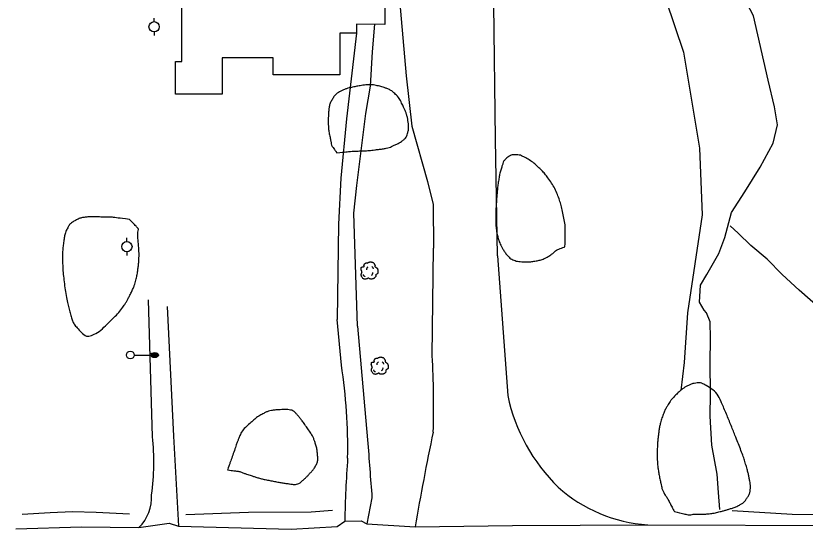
# Model space of a CAD drawing. Extents: x 2145380 to 2156929, y 139568 to 149130.
# Drawn here: x 2150036.3 to 2150346, y 141666.5 to 141868 of the extents above; entities that cross this region are included whole.
import ezdxf

# ---------------------------------------------------------------- set-up
doc = ezdxf.new("R2010")
doc.units = 0
for name, color, linetype in [('TOPO_Asphalt', 7, 'Continuous'), ('TOPO_Building', 7, 'Continuous'), ('TOPO_Dirt Grav', 7, 'Continuous'), ('TOPO_Flowline', 7, 'Continuous'), ('TOPO_Light Pole', 7, 'Continuous'), ('TOPO_Power Pole', 7, 'Continuous'), ('TOPO_Tree', 7, 'Continuous'), ('TOPO_Tree Line', 7, 'Continuous')]:
    doc.layers.add(name, color=color, linetype=linetype)

# ---------------------------------------------------------------- blocks, each defined once
blk = doc.blocks.new('LP')
at = {"layer": 'TOPO_Light Pole'}
blk.add_line((3.81, 0), (20.32, 0), dxfattribs=at)
for points in [[(20.32, 0), (27.94, 0)], [(20.32, 0), (23.5, 0)], [(20.83, 1.27), (27.43, 1.27)], [(20.83, 1.27), (23.5, 1.27)], [(23.71, 1.27), (27.43, 1.27)], [(23.71, 0), (27.94, 0)], [(20.83, -1.27), (27.43, -1.27)], [(20.83, -1.27), (23.5, -1.27)], [(23.71, -1.27), (27.43, -1.27)]]:
    blk.add_lwpolyline(points, dxfattribs=at)
blk.add_circle((0, 0), 3.81, dxfattribs=at)
blk.add_ellipse((24.13, 0), major_axis=(3.81, 0), ratio=0.666667, dxfattribs=at)
blk = doc.blocks.new('POWPOL')
at = {"layer": 'TOPO_Power Pole'}
for p, q in [((0, 10.2), (0, 17.3)), ((0, -10.2), (0, -17.3))]:
    blk.add_line(p, q, dxfattribs=at)
blk.add_circle((0, 0), 10.2, dxfattribs=at)
blk = doc.blocks.new('TREE')
at = {"layer": 'TOPO_Tree'}
for points in [[(-14.1, -0.4), (-14.2, 0.5), (-14.4, 1.4), (-14.6, 2.3), (-14.8, 3.2), (-15.5, 4), (-15.7, 4.9), (-15.8, 5.6), (-15.7, 6.3), (-15.7, 7), (-15.6, 7.9), (-15.7, 8.8), (-15.1, 9.7), (-14.6, 10.4), (-13.8, 10.5), (-13, 10.7), (-12.2, 11), (-11.1, 10), (-10.4, 10.7), (-9.4, 11.7), (-10.3, 13.3), (-9.8, 14.4), (-9.6, 15.1), (-9.3, 15.9), (-8.8, 16.5), (-8.2, 17.3), (-7.5, 17.7), (-6.7, 18.1), (-6.1, 18.4), (-5.6, 18.6), (-5.1, 18.7), (-4.5, 18.7), (-4, 18.5), (-3.5, 18.1)], [(-3.5, 17.6), (-3.1, 18.3), (-2.6, 18.8), (-1.9, 19.2), (-1, 19.7), (-0.2, 20), (0.7, 20.2), (1.6, 20.5), (2.5, 20.8), (3.4, 20.8), (4.1, 20.7), (4.8, 20.5), (5.5, 20.2), (6.4, 19.9), (7.3, 19.7), (8.2, 19.2), (9.4, 18.4), (10, 17.2), (10.8, 16), (11.2, 15.3), (11.6, 14.6), (11.9, 13.9), (12.2, 13.1), (11.4, 12), (11.9, 11.2), (12, 11), (12.2, 10.9), (12.4, 10.7), (12.9, 10.4), (13.5, 10), (14, 9.7), (14.7, 9.2), (15.4, 8.7), (16.1, 8.1), (16.7, 7.5), (16.9, 6.7), (17.1, 6), (17.6, 4.4), (17.7, 2.8), (17.7, 1.2), (17.7, -0.2), (17.8, -2.2), (16.6, -3), (15.5, -3.8), (14.3, -4.6), (13.2, -5.3)], [(13.2, -5.3), (13.3, -5.8), (13.4, -6.3), (13.4, -6.7), (13.8, -8.5), (12.2, -10), (10.8, -11.5), (10, -12.3), (9.1, -12.8), (8.2, -13.1), (6, -13.8), (3.3, -13.6), (1.3, -13.1), (0.5, -12.9), (-0.1, -11.4), (-0.8, -11.5), (-2, -11.6), (-3.3, -12.8), (-4.5, -13.1), (-6.1, -13.5), (-7.8, -14), (-9.3, -13.6), (-11.4, -13.1), (-12.8, -11.4), (-14.1, -9.4), (-15.3, -7.3), (-15.6, -5.1), (-15.1, -3), (-14.9, -1.9), (-13.9, -0.8), (-13.5, 0.1)], [(-4.2, 5.1), (-4.5, 6.1), (-4.3, 7.2), (-3.8, 8.2), (-3.3, 9.3), (-2.7, 10.3), (-1.6, 11)], [(5.9, 11.2), (6.5, 10.7), (7, 10.2), (7.4, 9.5), (7.9, 8.6), (8.3, 7.6), (8.5, 6.6)], [(-11.4, -4.5), (-11.5, -5.4), (-11, -6.3), (-10.1, -7.2), (-9.3, -8), (-8.5, -8.3), (-7.7, -8.1)], [(4.8, -6.3), (5.7, -5.7), (6.3, -4.9), (6.8, -3.9), (7.4, -2.8), (7.6, -1.7), (7.5, -0.6)]]:
    blk.add_open_spline(points, degree=3, dxfattribs=at)

msp = doc.modelspace()

# ---------------------------------------------------------------- linework, layer by layer
at = {"layer": 'TOPO_Asphalt'}
msp.add_lwpolyline([(2150036.31, 141666.66), (2150062.03, 141667.42), (2150084.63, 141667.15), (2150096.44, 141668.79), (2150100.18, 141667.72), (2150144.27, 141666.48), (2150162.33, 141667.55), (2150165.34, 141669.64), (2150171.75, 141669.83), (2150174.04, 141668.57), (2150192.94, 141667.37), (2150231.19, 141667.96), (2150284.16, 141668.2), (2150360.72, 141667.97), (2150418.15, 141668.5)], dxfattribs=at)
at = {"layer": 'TOPO_Building'}
msp.add_lwpolyline([(2150101.5, 141878.16), (2150181.05, 141878.03), (2150181.03, 141864.62), (2150169.95, 141864.64), (2150169.94, 141861.15), (2150163.48, 141861.16), (2150163.45, 141844.79), (2150137.21, 141844.84), (2150137.22, 141851.48), (2150117.3, 141851.52), (2150117.28, 141837.25), (2150098.91, 141837.28), (2150098.93, 141849.98), (2150101.45, 141849.98)], close=True, dxfattribs=at)
at = {"layer": 'TOPO_Dirt Grav'}
for points in [[(2150184.92, 141896.68), (2150189.43, 141844.35), (2150191.7, 141824.67), (2150197.85, 141802.9), (2150200.05, 141793.95), (2150200.16, 141776.83)], [(2150225.21, 141773.77), (2150224.47, 141819.5), (2150223.85, 141872.45), (2150222.46, 141895.79)], [(2150170.35, 141746.23), (2150168.96, 141790.55), (2150170.04, 141801.37), (2150173.63, 141829.65), (2150175.49, 141840.35), (2150176.27, 141853.82), (2150177.13, 141864.63)], [(2150169.94, 141861.15), (2150166.09, 141827.57), (2150163.8, 141804.31), (2150162.9, 141786.16), (2150162.33, 141748.84)], [(2150199.65, 141734.52), (2150200.16, 141776.83)], [(2150225.21, 141773.77), (2150229.25, 141718.95)], [(2150089.93, 141702.79), (2150088.32, 141756.53)], [(2150095.74, 141753.93), (2150098.17, 141702.98), (2150100.18, 141667.72)], [(2150164.01, 141730.85), (2150162.33, 141748.84)], [(2150170.35, 141746.23), (2150174.32, 141701.5)], [(2150176.03, 141678.82), (2150174.04, 141668.57)]]:
    msp.add_lwpolyline(points, dxfattribs=at)
for centre, radius, start, end in [((2149849.27, 141715), 350.93, 358.3016, 3.1893), ((2149956.52, 141698.53), 210, 358.8739, 8.8534), ((2150298.86, 141733.83), 71.18, 192.0647, 225.6073), ((2150001.54, 141692.84), 88.95, 351.7117, 6.4233), ((2151085.44, 141516.33), 905.19, 167.99562, 170.3943), ((2154545.04, 142018.62), 4382.21, 184.14995, 184.44735), ((2150621.47, 141661.18), 456.21, 175.8235, 178.9371), ((2150288.17, 141726.82), 58.76, 228.2722, 266.08), ((2150072.9, 141679.02), 16.69, 314.6403, 3.4219)]:
    msp.add_arc(centre, radius, start, end, dxfattribs=at)
at = {"layer": 'TOPO_Flowline'}
for points in [[(2150312.4, 141674.23), (2150311.92, 141680.87), (2150311.37, 141688.13), (2150309.34, 141699.43), (2150308.61, 141710.83), (2150308.79, 141719.58), (2150308.64, 141731.77), (2150308.85, 141741.39), (2150308.66, 141747.82), (2150307.19, 141751.37), (2150306.37, 141752.42), (2150304.54, 141755.65), (2150304.9, 141762.29), (2150307.32, 141766.48), (2150312.03, 141774.65), (2150314.37, 141780.97), (2150317.1, 141790.75), (2150322.29, 141798.92), (2150328.24, 141808.55), (2150333.44, 141817.99), (2150335.02, 141825.24), (2150333.95, 141832.27), (2150331.41, 141842.66), (2150325.71, 141867.93), (2150320.4, 141878)], [(2150567.53, 141713.88), (2150541.92, 141713.49), (2150509.16, 141713.09), (2150466.33, 141713.31), (2150432.28, 141713.86), (2150416.8, 141714.12), (2150409.15, 141715.25), (2150397.63, 141718.93), (2150381.89, 141724.6), (2150374.31, 141727.84), (2150368.87, 141731.89), (2150364.57, 141736.5), (2150362, 141740.07), (2150352.2, 141752.66), (2150343.64, 141760.25), (2150336.95, 141766.5), (2150331.04, 141772.47), (2150324.59, 141777.76), (2150319.65, 141782.69), (2150316.58, 141785.5)], [(2150038.82, 141672.4), (2150049.86, 141673.05), (2150058.6, 141673.42), (2150067.84, 141673.12), (2150080.87, 141672.47)], [(2150103, 141672.26), (2150127.58, 141673.15), (2150152.23, 141673.28), (2150160.59, 141673.93)]]:
    msp.add_lwpolyline(points, dxfattribs=at)
at = {"layer": 'TOPO_Tree'}
for points in [[(2150270.16, 142130.97), (2150278.49, 142108.88), (2150286.41, 142081.89), (2150290.14, 142062.48), (2150290.35, 142028.91), (2150286.3, 141974.71), (2150288.15, 141927.88), (2150290.49, 141903.75), (2150291.28, 141874.31), (2150298.17, 141853.64), (2150304.55, 141816.05), (2150305.53, 141789.83), (2150299.8, 141751.36), (2150298.5, 141731.87), (2150297.14, 141720.95)], [(2150317.26, 141673.78), (2150340.89, 141672.32), (2150361.02, 141672.11)]]:
    msp.add_lwpolyline(points, dxfattribs=at)
at = {"layer": 'TOPO_Tree Line'}
for points in [[(2150162.22, 141814.25), (2150161.74, 141814.9), (2150161.27, 141815.54), (2150160.79, 141816.19), (2150160.11, 141817.11), (2150160, 141818.34), (2150159.76, 141819.47), (2150159.39, 141821.21), (2150159.01, 141822.95), (2150158.91, 141824.72), (2150158.84, 141826.02), (2150158.87, 141827.32), (2150158.91, 141828.61), (2150158.93, 141829.45), (2150158.99, 141830.28), (2150159.09, 141831.12), (2150159.26, 141832.63), (2150159.76, 141834.04), (2150160.58, 141835.42), (2150161.25, 141836.56), (2150162.11, 141837.43), (2150163.23, 141838.07), (2150164.34, 141838.72), (2150165.46, 141839.22), (2150166.67, 141839.53), (2150167.54, 141839.76), (2150168.41, 141839.97), (2150169.3, 141840.15), (2150170.13, 141840.31), (2150170.95, 141840.46), (2150171.79, 141840.6), (2150173.03, 141840.8), (2150174.29, 141840.95), (2150175.53, 141840.94), (2150176.57, 141840.92), (2150177.6, 141840.67), (2150178.64, 141840.43), (2150179.52, 141840.22), (2150180.37, 141839.96), (2150181.23, 141839.65), (2150182.56, 141839.16), (2150183.8, 141838.56), (2150184.87, 141837.54), (2150186.47, 141836.02), (2150187.44, 141834.23), (2150188.35, 141832.31), (2150188.81, 141831.33), (2150189.21, 141830.37), (2150189.53, 141829.33), (2150189.92, 141828.1), (2150190.15, 141826.85), (2150190.31, 141825.6), (2150190.46, 141824.34), (2150190.33, 141823.04), (2150189.96, 141821.77), (2150189.67, 141820.82), (2150189.22, 141819.97), (2150188.44, 141819.33), (2150187.27, 141818.36), (2150186.05, 141817.76), (2150184.73, 141817.17), (2150183.72, 141816.71), (2150182.75, 141816.19), (2150181.67, 141815.99), (2150180.13, 141815.71), (2150178.58, 141815.52), (2150177.03, 141815.35), (2150175.98, 141815.23), (2150174.93, 141815.08), (2150173.88, 141815.02), (2150172.99, 141814.98), (2150172.11, 141814.97), (2150171.23, 141814.93), (2150170.06, 141814.88), (2150168.88, 141814.86), (2150167.71, 141814.75), (2150165.88, 141814.58), (2150164.05, 141814.42), (2150162.22, 141814.25)], [(2150251.72, 141777.35), (2150251.72, 141777.35), (2150250.78, 141776.97), (2150249.84, 141776.6), (2150248.9, 141776.22), (2150247.95, 141775.85), (2150247.32, 141774.93), (2150246.48, 141774.36), (2150245.78, 141773.89), (2150245.1, 141773.44), (2150244.33, 141773.07), (2150242.8, 141772.31), (2150241.19, 141771.89), (2150239.54, 141771.62), (2150237.92, 141771.36), (2150236.27, 141771.37), (2150234.64, 141771.47), (2150233.62, 141771.53), (2150232.62, 141771.69), (2150231.62, 141772.08), (2150230.81, 141772.4), (2150230.14, 141772.88), (2150229.54, 141773.52), (2150228.53, 141774.61), (2150227.73, 141775.74), (2150227.04, 141777.02), (2150226.55, 141777.93), (2150226.13, 141778.82), (2150225.81, 141779.8), (2150225.32, 141781.34), (2150224.93, 141782.88), (2150224.77, 141784.47), (2150224.63, 141785.91), (2150224.54, 141787.35), (2150224.56, 141788.78), (2150224.57, 141789.91), (2150224.59, 141791.03), (2150224.65, 141792.15), (2150224.76, 141794.2), (2150224.91, 141796.24), (2150225.08, 141798.28), (2150225.24, 141800.22), (2150225.51, 141802.15), (2150225.8, 141804.07), (2150226.05, 141805.76), (2150226.55, 141807.38), (2150227.05, 141809.02), (2150227.37, 141810.07), (2150227.65, 141811), (2150228.62, 141811.88), (2150229.94, 141813.07), (2150231.35, 141813.52), (2150232.75, 141813.44), (2150233.73, 141813.38), (2150234.74, 141813.09), (2150235.71, 141812.56), (2150237.81, 141811.4), (2150239.5, 141810.23), (2150241.17, 141808.68), (2150242.6, 141807.35), (2150243.86, 141805.98), (2150245, 141804.4), (2150246.51, 141802.32), (2150247.79, 141800.19), (2150248.76, 141797.81), (2150249.63, 141795.67), (2150250.25, 141793.52), (2150250.7, 141791.27), (2150251.24, 141788.6), (2150251.84, 141785.93), (2150251.81, 141783.22), (2150251.78, 141781.26), (2150251.75, 141779.3), (2150251.72, 141777.35)], [(2150080.93, 141788.08), (2150081.95, 141787.02), (2150082.98, 141785.95), (2150084, 141784.89), (2150084.66, 141784.2), (2150084.07, 141782.99), (2150084.14, 141782.04), (2150084.28, 141780.06), (2150084.48, 141778.08), (2150084.59, 141776.1), (2150084.67, 141774.88), (2150084.65, 141773.66), (2150084.59, 141772.44), (2150084.5, 141770.75), (2150084.3, 141769.06), (2150084.06, 141767.38), (2150083.93, 141766.49), (2150083.77, 141765.6), (2150083.56, 141764.73), (2150083.31, 141763.69), (2150082.99, 141762.68), (2150082.6, 141761.68), (2150082, 141760.17), (2150081.29, 141758.73), (2150080.53, 141757.3), (2150079.98, 141756.25), (2150079.39, 141755.24), (2150078.72, 141754.26), (2150077.15, 141751.95), (2150075.34, 141750.07), (2150073.26, 141748.03), (2150070.93, 141745.75), (2150068.36, 141743.42), (2150065.83, 141742.51), (2150064.12, 141741.89), (2150061.96, 141743.74), (2150060.36, 141745.53), (2150059.12, 141746.93), (2150058.6, 141748.29), (2150058.12, 141749.85), (2150057.5, 141751.86), (2150056.9, 141753.85), (2150056.52, 141755.91), (2150055.94, 141758.96), (2150055.44, 141762), (2150055.1, 141765.09), (2150054.8, 141767.9), (2150054.68, 141770.7), (2150054.66, 141773.51), (2150054.64, 141775.52), (2150054.87, 141777.52), (2150055.12, 141779.52), (2150055.33, 141781.23), (2150055.73, 141782.86), (2150056.52, 141784.47), (2150057.16, 141785.8), (2150058.17, 141786.76), (2150059.47, 141787.51), (2150060.78, 141788.27), (2150062.1, 141788.76), (2150063.52, 141788.91), (2150064.89, 141789.05), (2150066.25, 141789.16), (2150067.62, 141789.11), (2150068.62, 141789.07), (2150069.62, 141789), (2150070.62, 141788.97), (2150071.75, 141788.94), (2150072.88, 141789.05), (2150074, 141788.92), (2150076.31, 141788.64), (2150078.62, 141788.36), (2150080.93, 141788.08)], [(2150294.62, 141673.42), (2150294.62, 141673.42), (2150293.87, 141674.86), (2150293.12, 141676.3), (2150292.37, 141677.73), (2150291.69, 141679.03), (2150290.76, 141680.17), (2150290.15, 141681.51), (2150289.73, 141682.43), (2150289.57, 141683.42), (2150289.36, 141684.4), (2150288.96, 141686.25), (2150288.56, 141688.08), (2150288.28, 141689.96), (2150288.1, 141691.18), (2150287.99, 141692.4), (2150287.95, 141693.63), (2150287.88, 141695.63), (2150287.89, 141697.63), (2150288.01, 141699.63), (2150288.09, 141700.99), (2150288.23, 141702.34), (2150288.4, 141703.69), (2150288.59, 141705.23), (2150288.83, 141706.74), (2150289.17, 141708.26), (2150289.39, 141709.22), (2150289.73, 141710.14), (2150290.09, 141711.06), (2150290.62, 141712.43), (2150291.23, 141713.74), (2150291.94, 141715.03), (2150292.41, 141715.86), (2150292.95, 141716.62), (2150293.56, 141717.36), (2150294.64, 141718.68), (2150295.83, 141719.83), (2150297.14, 141720.95), (2150298.05, 141721.74), (2150298.99, 141722.33), (2150300.12, 141722.89), (2150301.27, 141723.47), (2150302.46, 141723.75), (2150303.64, 141723.88), (2150304.49, 141723.97), (2150305.37, 141723.84), (2150306.21, 141723.37), (2150309.22, 141721.68), (2150311.55, 141719.64), (2150312.82, 141716.78), (2150314.83, 141712.24), (2150316.69, 141707.7), (2150318.5, 141703.1), (2150319.5, 141700.56), (2150320.52, 141698.03), (2150321.47, 141695.47), (2150322.18, 141693.53), (2150322.73, 141691.55), (2150323.29, 141689.55), (2150323.68, 141688.16), (2150323.95, 141686.74), (2150324.23, 141685.33), (2150324.45, 141684.25), (2150324.52, 141683.12), (2150324.42, 141682.03), (2150324.32, 141680.74), (2150323.74, 141679.57), (2150322.95, 141678.43), (2150322.35, 141677.55), (2150321.72, 141676.85), (2150320.84, 141676.35), (2150319.47, 141675.58), (2150318.1, 141675), (2150316.64, 141674.54), (2150315.45, 141674.16), (2150314.27, 141673.81), (2150313.06, 141673.52), (2150311.17, 141673.07), (2150309.29, 141672.6), (2150307.36, 141672.46), (2150305.75, 141672.35), (2150304.15, 141672.43), (2150302.54, 141672.38), (2150301.57, 141672.35), (2150300.58, 141671.98), (2150299.64, 141672.21), (2150297.96, 141672.61), (2150296.29, 141673.02), (2150294.62, 141673.42)], [(2150119.33, 141689.72), (2150119.33, 141689.72), (2150119.68, 141690.69), (2150120.03, 141691.65), (2150120.38, 141692.61), (2150121.24, 141694.98), (2150122.04, 141697.37), (2150122.88, 141699.75), (2150123.28, 141700.88), (2150123.69, 141701.99), (2150124.17, 141703.09), (2150125.07, 141705.19), (2150126.78, 141706.76), (2150128.5, 141708.33), (2150130.01, 141709.71), (2150131.55, 141710.85), (2150133.36, 141711.82), (2150134.38, 141712.38), (2150135.41, 141712.82), (2150136.54, 141713.03), (2150137.93, 141713.29), (2150139.32, 141713.34), (2150140.71, 141713.4), (2150141.83, 141713.45), (2150142.96, 141713.52), (2150144.08, 141713.26), (2150145.05, 141713.03), (2150145.85, 141712.37), (2150146.5, 141711.63), (2150147.31, 141710.7), (2150148.04, 141709.76), (2150148.76, 141708.78), (2150149.99, 141707.11), (2150151.2, 141705.47), (2150152.31, 141703.7), (2150152.98, 141702.63), (2150153.37, 141701.46), (2150153.77, 141700.24), (2150154.28, 141698.7), (2150154.55, 141697.14), (2150154.68, 141695.59), (2150154.8, 141694.26), (2150154.73, 141692.89), (2150154.05, 141691.57), (2150153.36, 141690.23), (2150152.5, 141689.31), (2150151.56, 141688.28), (2150150.74, 141687.38), (2150149.93, 141686.56), (2150149, 141685.75), (2150148.22, 141685.05), (2150147.41, 141684.33), (2150146.4, 141684.14), (2150145.54, 141683.97), (2150144.66, 141684.11), (2150143.8, 141684.24), (2150142.23, 141684.48), (2150140.66, 141684.71), (2150139.09, 141685), (2150137.3, 141685.33), (2150135.5, 141685.65), (2150133.72, 141686.06), (2150132.28, 141686.39), (2150130.85, 141686.8), (2150129.44, 141687.25), (2150128.6, 141687.52), (2150127.77, 141687.81), (2150126.94, 141688.08), (2150125.69, 141688.49), (2150124.49, 141689.09), (2150123.18, 141689.25), (2150121.9, 141689.41), (2150120.61, 141689.57), (2150119.33, 141689.72)]]:
    msp.add_open_spline(points, degree=3, dxfattribs=at)

# ---------------------------------------------------------------- block references
at = {"layer": 'TOPO_Light Pole', "xscale": 0.39370000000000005, "yscale": 0.3937000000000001}
msp.add_blockref('LP', (2150081.25, 141734.84), dxfattribs=at)
at = {"layer": 'TOPO_Power Pole', "xscale": 0.19685000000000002, "yscale": 0.19685000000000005}
for p in [(2150090.55, 141863.67), (2150079.91, 141777.37)]:
    msp.add_blockref('POWPOL', p, dxfattribs=at)
at = {"layer": 'TOPO_Tree', "xscale": 0.19685000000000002, "yscale": 0.19685000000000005}
for p in [(2150174.86, 141767.33), (2150178.87, 141729.98)]:
    msp.add_blockref('TREE', p, dxfattribs=at)

doc.saveas('drawing.dxf')
